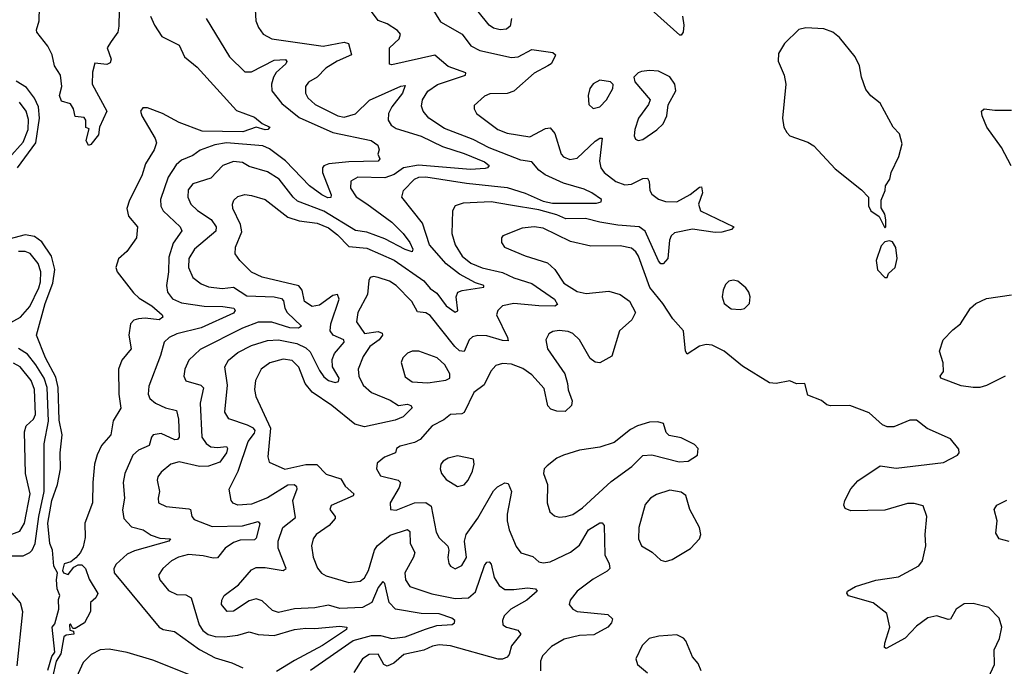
# Model space of a CAD drawing. Extents: x 1603745 to 1745082, y 385868 to 533966.
# Tile 603 of 646: x 1654580 to 1658933, y 505452 to 508310. Entities that reach past the tile are written whole.
import ezdxf

# ---------------------------------------------------------------- set-up
doc = ezdxf.new("R2010")
doc.units = 0

msp = doc.modelspace()

# ---------------------------------------------------------------- linework, layer by layer
at = {"layer": '0CON20XD'}
for points in [[(1655020.9, 508420.9), (1655018.9, 508281.1), (1655013.3, 508255), (1654985, 508212.5), (1654967.5, 508185), (1654984.2, 508135), (1654980.8, 508119.2), (1654965, 508111.4), (1654912.5, 508117.5), (1654901.7, 508078.3), (1654900.4, 508025), (1654966, 507905), (1654932.5, 507835), (1654929.1, 507800.9), (1654895, 507757.5), (1654885, 507753.1), (1654874.3, 507775.7), (1654887.5, 507827.5), (1654873, 507833), (1654872.5, 507865), (1654865, 507877.5), (1654825, 507882.5), (1654817.5, 507915), (1654805, 507937.5), (1654765, 507950), (1654756.7, 507975), (1654767.1, 508015), (1654760.5, 508065), (1654733.9, 508105), (1654723.1, 508155), (1654705, 508193.3), (1654656.2, 508255), (1654654, 508265), (1654665.6, 508305), (1654667.5, 508365)], [(1656754.5, 508315.5), (1656748.7, 508281.3), (1656732.1, 508267.9), (1656705, 508264.3), (1656675, 508271.9), (1656655.4, 508285.4), (1656551.9, 508415)], [(1657510.6, 508325), (1657515.7, 508285), (1657513.8, 508255), (1657505, 508241.2), (1657498.3, 508241.7), (1657316, 508406)], [(1655665, 505888.9), (1655744.6, 505875.4), (1655757.9, 505885), (1655722.6, 505975), (1655722.8, 506005), (1655743.8, 506065), (1655799.5, 506110.5), (1655788.1, 506185), (1655806.5, 506236.5), (1655805.3, 506245.3), (1655794, 506254), (1655765, 506253.2), (1655675, 506197.4), (1655605, 506169.3), (1655545, 506164.3), (1655523.9, 506173.9), (1655515.5, 506185), (1655506.9, 506235), (1655546.4, 506315), (1655589.8, 506445), (1655618.1, 506481.9), (1655621, 506495), (1655614.2, 506505), (1655588, 506518), (1655505.4, 506545.4), (1655486.9, 506575), (1655498.3, 506695), (1655487.7, 506775), (1655502.9, 506805), (1655545, 506838.9), (1655605, 506870), (1655675, 506892), (1655725, 506894.8), (1655805, 506878.9), (1655845, 506859.6), (1655865, 506841.8), (1655905, 506759.6), (1655925, 506731.8), (1655945, 506715.4), (1655975, 506706.2), (1655989.4, 506710.6), (1655993.1, 506725), (1655962.4, 506775), (1655961.3, 506808.6), (1655971.6, 506835), (1656014.6, 506885), (1656012.9, 506895), (1655965.4, 506915), (1655953.4, 506935), (1655955.8, 506965), (1655992.3, 507075), (1655985.8, 507095), (1655965, 507091.5), (1655905, 507048.6), (1655872.6, 507042.6), (1655839.3, 507065), (1655828.3, 507115), (1655813.6, 507133.6), (1655652.4, 507172.4), (1655605, 507193.9), (1655553.6, 507245), (1655533.1, 507275), (1655533.6, 507305), (1655562.9, 507372.9), (1655556.9, 507405), (1655522.7, 507475), (1655520.6, 507495), (1655527.4, 507512.6), (1655545, 507528.1), (1655575, 507536.5), (1655605, 507533.3), (1655665, 507514.6), (1655766.3, 507436.3), (1655815, 507421.1), (1655895, 507410), (1655945, 507389.6), (1655985, 507359.3), (1656035, 507307.1), (1656115, 507299.8), (1656235, 507247.6), (1656366.8, 507155), (1656395, 507122.5), (1656425, 507100.5), (1656465.9, 507045), (1656505, 507017.3), (1656516.7, 507023.3), (1656510, 507085), (1656517.3, 507105), (1656536.7, 507113.3), (1656631.7, 507128.3), (1656632, 507135), (1656595, 507146.8), (1656524.5, 507185.5), (1656465, 507230.2), (1656391.7, 507315), (1656360.8, 507410.7), (1656268.9, 507525), (1656276.7, 507555), (1656325.4, 507605), (1656345, 507613.1), (1656375, 507614.8), (1656555, 507587.2), (1656735, 507568.6), (1656815, 507542.9), (1656895, 507507.9), (1656935, 507499.2), (1657130.8, 507499.3), (1657150.8, 507505), (1657152.9, 507515), (1657109.2, 507545), (1657075, 507561.1), (1656985, 507587.7), (1656904, 507624), (1656875.3, 507645), (1656845, 507681.2), (1656795, 507688.7), (1656655, 507742.8), (1656585, 507779.6), (1656458.1, 507828.1), (1656389.2, 507875), (1656364.5, 507905), (1656357, 507927), (1656360.4, 507955), (1656385, 507993.8), (1656426.8, 508023.2), (1656550.8, 508065), (1656552, 508075), (1656475, 508102.4), (1656415, 508152.1), (1656225, 508110), (1656215, 508113.3), (1656214.4, 508185), (1656257.5, 508225), (1656263.3, 508245), (1656251.1, 508261.1), (1656205, 508291.5), (1656165, 508306.2), (1656127.2, 508357.2)], [(1656401.9, 508361.9), (1656440.6, 508300.6), (1656535.9, 508245.9), (1656575, 508194.3), (1656615, 508173.6), (1656755, 508142.5), (1656784.4, 508145.6), (1656845, 508178.1), (1656937.5, 508165), (1656948.8, 508155), (1656946.2, 508145), (1656929.2, 508115), (1656915, 508105.6), (1656855, 508072.7), (1656765, 507993.8), (1656735, 507983.8), (1656658.5, 507981.5), (1656635, 507971.1), (1656589.7, 507930.3), (1656589.2, 507915), (1656600, 507895), (1656693.3, 507825), (1656735, 507808.2), (1656835, 507791.5), (1656905, 507829.1), (1656925, 507831.9), (1656946.5, 507806.5), (1656974.4, 507715), (1656985, 507703.3), (1657011.8, 507691.8), (1657045, 507697.1), (1657125, 507773.3), (1657145, 507786.1), (1657155, 507785.6), (1657143, 507685), (1657149.2, 507655), (1657163.7, 507633.7), (1657215.6, 507595), (1657255, 507580.3), (1657285, 507583.3), (1657335, 507608.2), (1657355, 507609.2), (1657363.1, 507595), (1657365.5, 507555), (1657375, 507538.1), (1657405, 507516.2), (1657435, 507506), (1657485.9, 507504.1), (1657545, 507536.9), (1657585, 507570), (1657595, 507571.2), (1657599.4, 507545), (1657580.6, 507495), (1657590, 507465), (1657737.5, 507395), (1657726.8, 507383.2), (1657685, 507370.6), (1657655, 507369.6), (1657555, 507383.8), (1657475, 507368), (1657460.8, 507355), (1657452.8, 507335), (1657445.2, 507255), (1657425, 507230.5), (1657415, 507231.1), (1657405, 507244.4), (1657345.8, 507375), (1657319.4, 507395), (1657225, 507402), (1657144.5, 507414.5), (1657081.6, 507431.6), (1656995, 507430.2), (1656955, 507447.6), (1656875, 507468.9), (1656750.5, 507490.5), (1656665, 507504.2), (1656541.1, 507498.9), (1656505, 507486.7), (1656492.9, 507465), (1656491.3, 507365), (1656505.3, 507315), (1656535.9, 507265), (1656575, 507233.2), (1656625, 507212.8), (1656715, 507192), (1656765, 507168.8), (1656845, 507144.1), (1656944.6, 507075), (1656958.3, 507051.7), (1656945.9, 507044.1), (1656875, 507045.2), (1656764.8, 507055.2), (1656715, 507045.4), (1656694.3, 507025), (1656687.8, 507005), (1656737.3, 506905), (1656739.3, 506890.7), (1656715, 506891.4), (1656645, 506912.3), (1656605, 506914.3), (1656582.5, 506907.5), (1656566.8, 506895), (1656545, 506843.5), (1656525, 506845.9), (1656503.8, 506865), (1656395, 507002.9), (1656375, 507014.1), (1656338.8, 507018.8), (1656314.5, 507065), (1656245, 507135.4), (1656215, 507154.6), (1656165, 507170.9), (1656144.5, 507175.5), (1656129.2, 507170.8), (1656123, 507157), (1656118.2, 507095), (1656074.6, 507015), (1656069.6, 506975), (1656105, 506923.1), (1656165, 506931.4), (1656182.2, 506925), (1656184.6, 506915), (1656170, 506895), (1656127.5, 506865), (1656098.8, 506821.2), (1656076, 506765), (1656079.7, 506735), (1656099.2, 506695), (1656135, 506661.6), (1656218.7, 506628.7), (1656255, 506604.5), (1656295, 506610), (1656310, 506605), (1656315.7, 506595), (1656276, 506555), (1656239.4, 506540.6), (1656105, 506510.9), (1656061.8, 506521.8), (1655960.5, 506605), (1655873.4, 506663.4), (1655842.2, 506702.2), (1655814.5, 506774.5), (1655784.1, 506804.1), (1655745, 506810), (1655686.7, 506793.3), (1655647.9, 506765), (1655622.2, 506715), (1655618.2, 506675), (1655624.1, 506645), (1655689.3, 506505), (1655677.7, 506377.7), (1655683.3, 506355), (1655752.9, 506322.9), (1655845.5, 506344.5), (1655893.9, 506343.9), (1655935, 506301.1), (1656000.1, 506280.1), (1656019, 506249), (1656057.1, 506215), (1656054, 506205), (1655956.6, 506163.4), (1655951.9, 506145), (1655974.4, 506115), (1655974.5, 506105), (1655948, 506075), (1655891.2, 506035), (1655877.7, 506015), (1655869.6, 505985), (1655877.1, 505935), (1655896.2, 505886.2), (1655914, 505864), (1655935, 505852.1), (1656035, 505822.1), (1656085, 505827.9), (1656105, 505843.8), (1656122.7, 505875), (1656148.7, 505965), (1656161.1, 505985), (1656218.5, 506031.5), (1656295, 506057.3), (1656305, 506047.5), (1656305.9, 505995), (1656326.5, 505955), (1656321.8, 505935), (1656283.1, 505865), (1656285.4, 505835), (1656305, 505804.5), (1656402.1, 505772.1), (1656505, 505751.9), (1656565, 505755.3), (1656595, 505781.1), (1656635, 505897.5), (1656645, 505913.1), (1656655, 505914.4), (1656665, 505903.3), (1656678.2, 505845), (1656699.5, 505809.5), (1656725, 505792.3), (1656765, 505791), (1656825, 505799.7), (1656861.2, 505795), (1656868.1, 505785), (1656822.1, 505745), (1656750.9, 505705), (1656722.1, 505675), (1656714.6, 505655), (1656715.6, 505635), (1656732, 505625), (1656782, 505612), (1656795.7, 505595), (1656755, 505542.9), (1656744.5, 505505), (1656735, 505492.9), (1656715, 505483.8), (1656696, 505484), (1656485, 505542.7), (1656435, 505546.8), (1656405, 505541.3), (1656366.9, 505523.1), (1656278.6, 505505), (1656234.4, 505465.6), (1656205, 505453.1), (1656190.5, 505460.5), (1656165, 505506.6), (1656125.7, 505504.3), (1656095.3, 505484.7), (1656056.9, 505425)], [(1655621.4, 508355), (1655623.5, 508305), (1655635.5, 508275), (1655656.7, 508245), (1655695.2, 508225.2), (1655922, 508192), (1656015, 508210), (1656034, 508205), (1656046.9, 508155), (1655983.7, 508126.3), (1655932.9, 508095), (1655894.8, 508055.2), (1655856.9, 508033.1), (1655844.4, 508015), (1655843.8, 507985), (1655853.6, 507965), (1655886.7, 507935), (1655986.9, 507885), (1656015, 507878.2), (1656065, 507893.2), (1656126.1, 507953.9)], [(1655157.9, 508325), (1655175.5, 508285), (1655208.9, 508235), (1655285, 508196.9), (1655309.5, 508145), (1655365, 508100.4), (1655538.1, 507908.1), (1655618.9, 507878.9), (1655651.5, 507851.5), (1655686.2, 507835), (1655676.7, 507825), (1655665, 507823.5), (1655625, 507834.6), (1655566.3, 507813.7), (1655387.4, 507817.4), (1655284.9, 507854.9), (1655211.1, 507895), (1655145, 507920), (1655125, 507920.8), (1655114.4, 507905.6), (1655120.5, 507885), (1655179.1, 507785), (1655185.3, 507765), (1655175.3, 507735), (1655136.9, 507673.1), (1655120.7, 507619.3), (1655065, 507511.9), (1655054.2, 507475), (1655061.8, 507441.8), (1655100.6, 507395), (1655096.9, 507345), (1655054.3, 507285), (1655017, 507253), (1655004.6, 507215), (1655010.5, 507195), (1655082.6, 507102.6), (1655108.5, 507078.5), (1655163.8, 507045), (1655210, 507005), (1655212.5, 506995), (1655196.1, 506983.9), (1655135, 506990.7), (1655105, 506988), (1655085, 506981.4), (1655070.2, 506965), (1655062.6, 506915), (1655072.9, 506855), (1655031.1, 506805), (1655016.7, 506765), (1655018.9, 506655), (1655027.6, 506592.4), (1654993.3, 506536.8), (1654983.2, 506475), (1654942.3, 506427.7), (1654923.2, 506386.8), (1654910.5, 506345), (1654903.9, 506263.9), (1654902.5, 506175), (1654868.6, 506085), (1654869.1, 506020.9), (1654860.3, 505979.7), (1654849.2, 505955), (1654827.8, 505932.2), (1654805.9, 505914.1), (1654776.7, 505905), (1654769.4, 505875), (1654773.8, 505865), (1654795, 505858), (1654819.2, 505890.8), (1654838.8, 505901.2), (1654855, 505900), (1654871.1, 505885), (1654887.4, 505837.4), (1654926.2, 505773.8), (1654917.5, 505755), (1654893.3, 505735), (1654892.5, 505695), (1654866.7, 505645), (1654825, 505620), (1654815, 505620), (1654805, 505640), (1654800, 505635), (1654801.7, 505611.7), (1654818.3, 505608.3), (1654820, 505595), (1654785, 505590), (1654775, 505582.5), (1654762.3, 505507.7), (1654742, 505475), (1654725.8, 505405)], [(1655404.4, 508315), (1655507.5, 508145), (1655575, 508079.4), (1655605, 508078.8), (1655705, 508130.7), (1655755, 508134.2), (1655761.1, 508125), (1655756.7, 508115), (1655714.4, 508075.6), (1655701.9, 508055), (1655693.1, 508025), (1655695.3, 507995.3), (1655739.2, 507939.2), (1655815, 507877.6), (1655965, 507810.7), (1656134, 507776), (1656163.3, 507755), (1656168.8, 507735), (1656163.8, 507715), (1656172, 507695), (1656165, 507684.6), (1656035, 507682.2), (1655947.5, 507672.5), (1655925, 507663.6), (1655918.7, 507655), (1655918.8, 507635), (1655957.9, 507535), (1655956.2, 507523.8), (1655942.4, 507522.4), (1655915.5, 507535), (1655862, 507575), (1655755.9, 507685.9), (1655685, 507738.4), (1655655, 507752.4), (1655495, 507765.2), (1655443.3, 507756.7), (1655377.4, 507732.6), (1655345, 507709.5), (1655295, 507688.5), (1655271.5, 507668.5), (1655236.7, 507613.3), (1655202.4, 507515), (1655204.2, 507485), (1655214, 507465), (1655289.5, 507395), (1655297.3, 507377.3), (1655258.3, 507321.7), (1655239.9, 507260.1), (1655238.1, 507195), (1655228.6, 507135), (1655233.8, 507105), (1655255.5, 507075.5), (1655295, 507058.4), (1655395, 507043.8), (1655478.1, 507041.9), (1655526.5, 507035), (1655532.7, 507025), (1655525, 507013.5), (1655382.4, 506947.6), (1655275, 506921.4), (1655241.5, 506905), (1655218.5, 506885), (1655202.5, 506825), (1655150.4, 506689.6), (1655148.7, 506655), (1655156.2, 506635), (1655180.5, 506615), (1655225, 506594), (1655273.1, 506583.1), (1655282.1, 506545), (1655284.5, 506465), (1655278, 506455), (1655266.2, 506453.8), (1655205, 506480.9), (1655170.8, 506475), (1655162.2, 506465), (1655152.3, 506427.7), (1655105, 506406.8), (1655080.8, 506385), (1655044.5, 506305), (1655037.7, 506265), (1655043.4, 506195), (1655034, 506144), (1655041.1, 506105), (1655075, 506068.5), (1655126.2, 506055), (1655161.6, 506031.6), (1655199.2, 506019.2), (1655247.5, 506015), (1655238.8, 506005), (1655087.2, 505962.8), (1655055, 505948.4), (1655006.4, 505903.6), (1654996.4, 505885), (1654997.5, 505865), (1655196.1, 505625), (1655215, 505614.3), (1655265, 505605.4), (1655375, 505526.8), (1655445, 505489.2), (1655518.1, 505468.1), (1655566, 505445)], [(1658405, 507390), (1658410, 507395), (1658410, 507425), (1658405, 507450), (1658388.3, 507478.3), (1658388.3, 507511.7), (1658406.7, 507555), (1658407.5, 507575), (1658426.7, 507605), (1658432.5, 507635), (1658467.5, 507705), (1658481.7, 507761.7), (1658470, 507805), (1658442.5, 507835), (1658385, 507940), (1658343.6, 507973.6), (1658321.7, 508001.7), (1658302, 508055), (1658292.5, 508105), (1658274.2, 508145), (1658205, 508230.8), (1658175, 508254.4), (1658135, 508269.4), (1658055.9, 508274.1), (1658025, 508266.2), (1657961.2, 508205), (1657935, 508160), (1657933.6, 508126.4), (1657960, 508065), (1657968, 508025), (1657952, 507875), (1657958.8, 507835), (1657971.2, 507811.2), (1657985, 507796.7), (1658065, 507768), (1658091.7, 507751.7), (1658185, 507651.2), (1658301.7, 507558.3), (1658332.5, 507525), (1658333, 507487), (1658342.5, 507465), (1658379.3, 507439.3), (1658405, 507390)], [(1657315, 507776), (1657335, 507780.6), (1657397.6, 507822.4), (1657425, 507848.8), (1657441.4, 507885), (1657446.8, 507933.2), (1657481.4, 507995), (1657476.7, 508025), (1657455, 508057.1), (1657405, 508081.9), (1657365, 508085.6), (1657329.4, 508080.6), (1657313.8, 508075), (1657296, 508055), (1657300, 508035), (1657367.5, 507955), (1657360.8, 507935), (1657316.5, 507875), (1657299.1, 507825), (1657296.9, 507796.9), (1657302.1, 507782.1), (1657315, 507776)], [(1654571.1, 507655), (1654651.7, 507765), (1654667.1, 507875), (1654663.2, 507925), (1654645, 507963.3), (1654610.2, 508010.2), (1654565, 508037.3)], [(1656126.1, 507953.9), (1656265, 508015.3), (1656285, 508018.8), (1656272.8, 507985), (1656225.8, 507925), (1656210.3, 507895), (1656209.2, 507865), (1656223, 507843), (1656245, 507829.4), (1656355, 507794.8), (1656448.9, 507748.9), (1656545, 507718.3), (1656635, 507681.1), (1656655.7, 507665), (1656648.8, 507655), (1656637.8, 507652.2), (1656573, 507647), (1656343.6, 507666.4), (1656276.9, 507655), (1656235, 507626.2), (1656195, 507611.2), (1656075, 507613.8), (1656044.2, 507595.7), (1656042.2, 507565), (1656067.2, 507527.2), (1656114.3, 507495.7), (1656225.8, 507415), (1656275.8, 507365), (1656305, 507325.4), (1656318.9, 507295), (1656315.7, 507284.3), (1656285, 507293.4), (1656195, 507341.8), (1656115, 507370.6), (1656065, 507377.4), (1655925, 507463.4), (1655808.4, 507508.4), (1655788.9, 507525), (1655726.7, 507605), (1655675, 507636.6), (1655595, 507661.3), (1655565, 507678.4), (1655525, 507682.5), (1655478.5, 507665), (1655425, 507609.2), (1655345.3, 507584.7), (1655325, 507558), (1655322.9, 507525), (1655336.7, 507495), (1655366.5, 507466.5), (1655427.3, 507427.3), (1655449.2, 507395), (1655448, 507375), (1655353.3, 507295), (1655328.6, 507255), (1655326.8, 507215), (1655345, 507170.5), (1655382.1, 507142.1), (1655415, 507128.8), (1655475, 507121.2), (1655525, 507127.6), (1655585, 507089), (1655705, 507084.8), (1655737.4, 507077.4), (1655747.1, 507067.1), (1655752, 507035), (1655762, 507015), (1655825.6, 506955), (1655813.5, 506946.5), (1655775, 506948.1), (1655695, 506972.8), (1655635, 506972.8), (1655565, 506946.5), (1655377.3, 506852.7), (1655327.3, 506805), (1655310, 506765), (1655305.6, 506735), (1655315, 506714.3), (1655380.8, 506695), (1655392.8, 506682.8), (1655377.4, 506615), (1655385.3, 506465), (1655405, 506436.8), (1655425, 506422.7), (1655455, 506418.6), (1655495, 506422.9), (1655499.2, 506415), (1655494.2, 506395), (1655465.4, 506354.6), (1655415, 506336.5), (1655375, 506334.7), (1655285, 506355.7), (1655248.9, 506345), (1655205, 506310), (1655190.4, 506289.6), (1655187.7, 506275), (1655198.6, 506225), (1655191.9, 506195), (1655194.3, 506175), (1655228.1, 506158.1), (1655328.4, 506148.4), (1655335.6, 506145), (1655341.5, 506115), (1655351.4, 506101.4), (1655430.6, 506070.6), (1655565, 506073), (1655635, 506092.2), (1655642.2, 506082.2), (1655625, 506018), (1655618.4, 506011.6), (1655555, 506009), (1655525, 505999.5), (1655488, 505975), (1655455, 505931.6), (1655435, 505929.5), (1655390.6, 505940.6), (1655326.6, 505946.6), (1655281.9, 505935), (1655251.7, 505918.3), (1655213.3, 505885), (1655194.5, 505855), (1655200, 505835), (1655237.9, 505787.9), (1655275, 505769.5), (1655315, 505767.5), (1655338.2, 505755), (1655374.2, 505635), (1655390.5, 505610.5), (1655413.5, 505593.5), (1655445, 505584.3), (1655485, 505582.5), (1655545, 505589.7), (1655595, 505604), (1655635, 505592.9), (1655705, 505588.3), (1655795, 505614.5), (1655845, 505621.5), (1655885, 505619.2), (1655995, 505629.5), (1656026, 505625), (1656025.6, 505615), (1655919.3, 505545), (1655795, 505478.5), (1655715, 505429.1)], [(1657115, 507917.5), (1657145, 507924.4), (1657174.3, 507955), (1657202.5, 508005), (1657203.9, 508023.9), (1657192.5, 508035), (1657145, 508042.9), (1657115, 508026), (1657100.8, 508005), (1657092.9, 507975), (1657096, 507935), (1657115, 507917.5)], [(1654531.8, 507698.2), (1654595, 507768.2), (1654617.9, 507825), (1654618.4, 507868.4), (1654608.1, 507905), (1654580, 507945)], [(1658963.2, 507663.2), (1658921.1, 507745), (1658856.2, 507835), (1658835.7, 507885), (1658832, 507905), (1658844.2, 507915.8), (1658890.9, 507909.1), (1658965, 507909.1)], [(1658845.4, 505365), (1658890.3, 505459.7), (1658888.9, 505525), (1658911.5, 505575), (1658921.9, 505625), (1658910.8, 505665), (1658865, 505712.9), (1658795, 505730.5), (1658755, 505727.7), (1658720.6, 505705), (1658695, 505661.2), (1658685, 505659.2), (1658635, 505675.7), (1658595, 505666.7), (1658545, 505630), (1658495, 505576.1), (1658411.2, 505531.2), (1658404.2, 505535), (1658405.6, 505555), (1658427.7, 505625), (1658413.8, 505685), (1658352.8, 505732.8), (1658244.2, 505764.2), (1658236.7, 505775), (1658240, 505785), (1658275, 505805.5), (1658365, 505832.5), (1658465, 505847.3), (1658555, 505895.6), (1658570.9, 505919.1), (1658586.2, 505985), (1658583.3, 506035), (1658590.6, 506115), (1658575, 506160.8), (1658535, 506171.8), (1658505, 506172.3), (1658405, 506142.1), (1658255, 506138.6), (1658229.3, 506149.3), (1658223.3, 506165), (1658228.8, 506185), (1658255, 506236.7), (1658285, 506271.2), (1658385, 506338), (1658455, 506328.1), (1658665, 506352.5), (1658726.7, 506385), (1658733.3, 506395), (1658731.7, 506411.7), (1658695, 506457.5), (1658592.6, 506502.6), (1658545, 506539.4), (1658515, 506539.5), (1658445, 506510.8), (1658415, 506510), (1658395, 506520), (1658335, 506572), (1658250, 506605), (1658165, 506603.3), (1658148.3, 506608.3), (1658125, 506627.5), (1658065, 506650), (1658051.7, 506701.7), (1658015, 506700), (1657985, 506713.3), (1657925, 506701.9), (1657894.4, 506704.4), (1657775, 506778.6), (1657694.4, 506845), (1657640.9, 506870.9), (1657615, 506874.7), (1657585, 506867.7), (1657531.7, 506831.7), (1657524.2, 506845), (1657515.4, 506935.4), (1657467.9, 506987.9), (1657423.8, 507055), (1657365.8, 507125.8), (1657316.5, 507265), (1657304.5, 507284.5), (1657285, 507299.4), (1657235, 507310.3), (1657105, 507308.5), (1657015, 507330), (1656895, 507388.6), (1656855, 507394.7), (1656802.1, 507387.9), (1656716.7, 507355), (1656710, 507345), (1656710, 507325), (1656724, 507305), (1656815, 507265.5), (1656914.2, 507235), (1656945.9, 507205.9), (1656985.7, 507145.7), (1657045, 507107.8), (1657085, 507099.3), (1657185, 507110), (1657234.6, 507094.6), (1657276.5, 507066.5), (1657302.5, 507015), (1657286.4, 506983.6), (1657231.9, 506935), (1657197.3, 506822.7), (1657145, 506793.5), (1657125, 506796.4), (1657102.4, 506812.4), (1657054.5, 506895), (1657025, 506922.7), (1657005, 506932.1), (1656965, 506936.2), (1656937.6, 506932.4), (1656919.1, 506920.9), (1656905.7, 506895), (1656913.1, 506855), (1656990, 506745), (1657002.6, 506702.6), (1657004.6, 506674.6), (1657022.5, 506625), (1657020, 506605), (1656992.1, 506577.9), (1656955, 506579.5), (1656928.9, 506588.9), (1656915, 506604), (1656899.2, 506679.2), (1656845, 506740), (1656805, 506767.6), (1656755, 506786.9), (1656715, 506790.4), (1656685, 506781.5), (1656663, 506757), (1656633.3, 506696.7), (1656587.5, 506662.5), (1656545, 506574.3), (1656535, 506568.5), (1656484.2, 506565), (1656455, 506542.1), (1656403.5, 506515), (1656350.9, 506455), (1656325, 506441.5), (1656262, 506425), (1656245.8, 506415), (1656241.2, 506395), (1656193.7, 506376.3), (1656160.3, 506349.7), (1656156.9, 506325), (1656174.7, 506294.7), (1656254, 506275), (1656263.6, 506265), (1656257.5, 506242.5), (1656218.5, 506175), (1656220, 506145), (1656245, 506142.9), (1656325, 506174.8), (1656375, 506176.8), (1656399.4, 506159.4), (1656420.8, 506045), (1656435, 506020.6), (1656472.7, 505982.7), (1656478.1, 505965), (1656473.2, 505933.2), (1656476.8, 505906.8), (1656485, 505894.2), (1656505, 505883.5), (1656535, 505897.1), (1656555, 505933.8), (1656546.2, 506005), (1656554.6, 506035), (1656605, 506106.2), (1656675, 506227.1), (1656692.5, 506245), (1656725, 506262.5), (1656740, 506260), (1656754.3, 506225), (1656735.8, 506125), (1656735.8, 506095.8), (1656744.7, 506055), (1656775, 505981.2), (1656795, 505953.8), (1656848.2, 505938.2), (1656875, 505914.5), (1656895, 505909.6), (1656925, 505914), (1657015, 505956.2), (1657055, 505986.9), (1657095, 506056.1), (1657145, 506086.7), (1657155, 506085.7), (1657164.2, 506075), (1657166.5, 505945), (1657186.5, 505905), (1657188.9, 505885), (1657177.7, 505872.3), (1657115, 505837.9), (1657045.5, 505785), (1657013.3, 505745), (1657009.4, 505725), (1657025.4, 505705.4), (1657045, 505694.6), (1657180.8, 505680.8), (1657201.7, 505661.7), (1657196.7, 505645), (1657180.8, 505625), (1657118.8, 505591.2), (1657055, 505587.9), (1656987.9, 505572.1), (1656930.8, 505539.2), (1656892, 505498), (1656882.5, 505475), (1656882.9, 505432.9)], [(1654704.3, 505435), (1654722.5, 505495), (1654736, 505515), (1654723.3, 505625), (1654735, 505640), (1654753.5, 505705), (1654752.1, 505747.9), (1654756.9, 505765), (1654746.2, 505795), (1654742.3, 505835), (1654747.5, 505865), (1654731.6, 505895), (1654724.7, 505965), (1654712.7, 505995), (1654704.5, 506085), (1654722.3, 506185), (1654746.9, 506255), (1654761, 506325), (1654759.4, 506395), (1654767.6, 506475), (1654755, 506540), (1654750.1, 506685), (1654739.6, 506729.6), (1654693.7, 506815), (1654654.4, 506915), (1654692.7, 507055), (1654726.9, 507145), (1654735.6, 507205.6), (1654721.3, 507265), (1654678.1, 507328.1), (1654645, 507351.5), (1654605, 507358.4), (1654465, 507321.6)], [(1658415, 507170), (1658421.7, 507188.3), (1658450, 507215), (1658460, 507255), (1658453.6, 507303.6), (1658438.3, 507328.3), (1658425, 507332.5), (1658405, 507327.5), (1658389.3, 507310.7), (1658366.7, 507245), (1658372.5, 507205), (1658405, 507170), (1658415, 507170)], [(1654438, 506915), (1654583.8, 506995), (1654625, 507042.9), (1654664.8, 507125), (1654671.8, 507151.8), (1654673.3, 507195), (1654662.3, 507232.3), (1654626.4, 507276.4), (1654605, 507284.8), (1654574.5, 507285.5)], [(1657765, 507028.8), (1657785, 507033.3), (1657806.7, 507055), (1657810, 507085), (1657803.3, 507105), (1657790, 507125), (1657755, 507154), (1657735, 507158.6), (1657715.8, 507154.2), (1657700.3, 507139.7), (1657690.8, 507115), (1657685.8, 507085), (1657694.4, 507055), (1657725, 507032.5), (1657765, 507028.8)], [(1658937.5, 506735), (1658855, 506692.9), (1658825, 506684.4), (1658795.7, 506684.3), (1658742.1, 506692.1), (1658652.5, 506725), (1658650, 506735), (1658663.8, 506755), (1658663, 506793), (1658646.7, 506845), (1658663.3, 506895), (1658705, 506938.8), (1658740, 506965), (1658783.3, 507035), (1658807.5, 507055), (1658855, 507078), (1658965.5, 507094.5)], [(1654529.9, 505940.1), (1654595, 505941.2), (1654625, 505955.3), (1654635.7, 505965), (1654649, 505995), (1654665.1, 506115), (1654688.1, 506225), (1654688.1, 506435), (1654707.5, 506535), (1654701.6, 506685), (1654688.6, 506725), (1654651.6, 506785), (1654615, 506831), (1654575, 506856.9)], [(1656385, 506704.8), (1656463.9, 506716.1), (1656482.5, 506725), (1656481.8, 506745), (1656459.6, 506785), (1656425.8, 506815), (1656345, 506845.6), (1656315, 506845.6), (1656295, 506835.6), (1656274.3, 506815), (1656267.1, 506795), (1656285, 506731.4), (1656315, 506710), (1656385, 506704.8)], [(1654545, 506035.9), (1654580.4, 506049.6), (1654601, 506085), (1654627, 506215), (1654605.7, 506305), (1654601.8, 506488.2), (1654609.4, 506515), (1654640.8, 506545), (1654649.4, 506565), (1654645.5, 506675), (1654630.7, 506715), (1654581.7, 506775), (1654552.1, 506792.1)], [(1656965, 506111.2), (1656995, 506114.6), (1657025, 506123.3), (1657067.8, 506152.2), (1657195, 506269.2), (1657287.1, 506335), (1657335, 506384.3), (1657375, 506387.5), (1657495, 506355.8), (1657535, 506358.8), (1657577.5, 506385), (1657580, 506415), (1657563, 506433), (1657505, 506462), (1657451.7, 506471.7), (1657438, 506485), (1657425.8, 506525), (1657402, 506532), (1657365, 506530.5), (1657310.8, 506515), (1657280.9, 506499.1), (1657208.9, 506441.1), (1657145, 506420.9), (1657055, 506407.9), (1656984, 506385), (1656955, 506372.7), (1656911.6, 506338.4), (1656899.6, 506325), (1656895.3, 506305), (1656913.8, 506255), (1656911.5, 506175), (1656924.4, 506135), (1656945, 506116.7), (1656965, 506111.2)], [(1656515, 506247.5), (1656545, 506254.3), (1656563.5, 506275), (1656582.5, 506315), (1656590, 506345), (1656587.1, 506367.1), (1656515, 506381.8), (1656475, 506371.8), (1656451.8, 506358.2), (1656442.2, 506345), (1656439.4, 506325), (1656445.7, 506305), (1656465, 506278), (1656515, 506247.5)], [(1657435, 505915.8), (1657465, 505924.2), (1657546.4, 505973.6), (1657586, 506015), (1657592, 506035), (1657585.8, 506065), (1657542.9, 506145), (1657525, 506206.7), (1657505, 506222), (1657455, 506230), (1657395, 506212.1), (1657369.5, 506195), (1657345, 506166.9), (1657317.8, 506065), (1657315.6, 506015), (1657329.2, 505985), (1657376.5, 505956.5), (1657415, 505922), (1657435, 505915.8)], [(1658955, 506003.3), (1658910, 506015), (1658895, 506040), (1658902, 506095), (1658888.8, 506145), (1658900, 506165), (1658945, 506187.1)], [(1655866, 505435), (1656055, 505565.8), (1656135, 505587.9), (1656175, 505587.8), (1656225, 505575.2), (1656285, 505583.1), (1656374.1, 505615.9), (1656425, 505633), (1656492.7, 505637.3), (1656502.9, 505645), (1656504.3, 505655), (1656491.2, 505665), (1656435, 505684.1), (1656355, 505685.2), (1656241.2, 505705), (1656214, 505734), (1656195, 505818), (1656185, 505827.1), (1656165, 505801.2), (1656136.6, 505735), (1656095, 505712.7), (1655995, 505708.1), (1655945, 505722.2), (1655885, 505710.6), (1655795, 505706.6), (1655725, 505690.8), (1655698.3, 505698.3), (1655652.2, 505742.2), (1655625, 505751.2), (1655595, 505741.8), (1655525, 505695.5), (1655496.7, 505695), (1655472.5, 505725), (1655473.6, 505745), (1655484.2, 505765.8), (1655547.1, 505812.9), (1655605, 505878.9), (1655625, 505889.2), (1655665, 505888.9)], [(1654568.4, 505455), (1654593.4, 505693.4), (1654583.1, 505733.1), (1654512.7, 505815)], [(1657592.5, 505432.5), (1657580, 505465), (1657554.3, 505494.3), (1657525.4, 505565.4), (1657515, 505576.9), (1657485, 505591.1), (1657406.2, 505586.2), (1657362.9, 505575), (1657331.9, 505545), (1657304, 505485), (1657310.8, 505460.8), (1657355, 505424)], [(1655335, 505412.9), (1655169.2, 505479.2), (1655055, 505513), (1654975, 505528.4), (1654936.2, 505525), (1654896.7, 505505), (1654861.3, 505468.7), (1654832, 505405)]]:
    msp.add_lwpolyline(points, dxfattribs=at)

doc.saveas('drawing.dxf')
